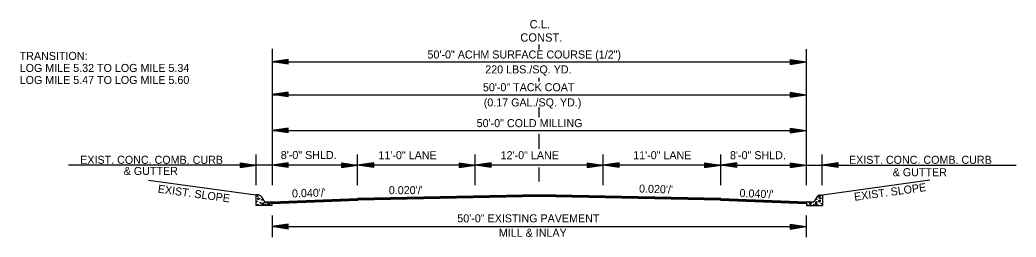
# Model space of a CAD drawing. Extents: x 542112 to 1930787, y -1968972 to 596640.
# Drawn here: x 546509 to 547442, y -1948988 to -1948785 of the extents above; entities that cross this region are included whole.
import ezdxf

# ---------------------------------------------------------------- set-up
doc = ezdxf.new("R2010")
doc.units = 0
doc.layers.add('R_Draft', color=7, linetype='Continuous')

msp = doc.modelspace()

# ---------------------------------------------------------------- linework, layer by layer
at = {"layer": 'R_Draft'}
for p, q in [((546745.7, -1948812.01), (546745.7, -1948939.44)), ((546995.74, -1948812.46), (546995.74, -1948808.05)), ((546745.7, -1948824.22), (547245.7, -1948824.22)), ((546760.79, -1948821.8), (546745.79, -1948824.05)), ((546760.79, -1948826.3), (546745.79, -1948824.05)), ((546760.79, -1948822.18), (546748.29, -1948824.05)), ((546760.79, -1948825.93), (546748.29, -1948824.05)), ((546760.79, -1948822.56), (546750.87, -1948824.05)), ((546760.79, -1948825.55), (546750.87, -1948824.05)), ((546760.79, -1948822.94), (546753.37, -1948824.05)), ((546760.79, -1948825.17), (546753.37, -1948824.05)), ((546760.79, -1948823.32), (546755.91, -1948824.05)), ((546760.79, -1948824.78), (546755.91, -1948824.05)), ((546760.79, -1948823.7), (546758.42, -1948824.05)), ((546760.79, -1948824.41), (546758.42, -1948824.05)), ((546760.79, -1948826.3), (546760.79, -1948821.8)), ((547230.79, -1948821.97), (547245.79, -1948824.22)), ((547230.79, -1948821.97), (547230.79, -1948826.47)), ((547230.79, -1948822.35), (547243.28, -1948824.22)), ((547230.79, -1948822.73), (547240.7, -1948824.22)), ((547230.79, -1948823.11), (547238.21, -1948824.22)), ((547230.79, -1948823.5), (547235.66, -1948824.22)), ((547230.79, -1948823.87), (547233.16, -1948824.22)), ((547230.79, -1948826.47), (547245.79, -1948824.22)), ((547230.79, -1948824.96), (547235.66, -1948824.22)), ((547230.79, -1948825.72), (547240.7, -1948824.22)), ((547230.79, -1948826.1), (547243.28, -1948824.22)), ((547230.79, -1948825.34), (547238.21, -1948824.22)), ((547230.79, -1948824.58), (547233.16, -1948824.22)), ((546995.74, -1948842.59), (546995.74, -1948838.92)), ((546745.7, -1948854.82), (547245.7, -1948854.82)), ((546760.74, -1948852.4), (546745.74, -1948854.65)), ((546760.74, -1948856.9), (546745.74, -1948854.65)), ((546760.74, -1948852.77), (546748.25, -1948854.65)), ((546760.74, -1948856.52), (546748.25, -1948854.65)), ((546760.74, -1948853.16), (546750.83, -1948854.65)), ((546760.74, -1948856.14), (546750.83, -1948854.65)), ((546760.74, -1948853.53), (546753.32, -1948854.65)), ((546760.74, -1948855.77), (546753.32, -1948854.65)), ((546760.74, -1948853.91), (546755.87, -1948854.65)), ((546760.74, -1948855.38), (546755.87, -1948854.65)), ((546760.74, -1948854.3), (546758.37, -1948854.65)), ((546760.74, -1948855), (546758.37, -1948854.65)), ((546760.74, -1948856.9), (546760.74, -1948852.4)), ((547230.74, -1948852.57), (547245.74, -1948854.82)), ((547230.74, -1948852.57), (547230.74, -1948857.07)), ((547230.74, -1948852.95), (547243.24, -1948854.82)), ((547230.74, -1948853.33), (547240.66, -1948854.82)), ((547230.74, -1948853.7), (547238.16, -1948854.82)), ((547230.74, -1948854.09), (547235.62, -1948854.82)), ((547230.74, -1948854.47), (547233.11, -1948854.82)), ((547230.74, -1948857.07), (547245.74, -1948854.82)), ((547230.74, -1948855.56), (547235.62, -1948854.82)), ((547230.74, -1948856.31), (547240.66, -1948854.82)), ((547230.74, -1948856.7), (547243.24, -1948854.82)), ((547230.74, -1948855.94), (547238.16, -1948854.82)), ((547230.74, -1948855.17), (547233.11, -1948854.82)), ((546995.74, -1948875.95), (546995.74, -1948866.65)), ((546745.7, -1948888.42), (547245.7, -1948888.42)), ((546760.74, -1948886), (546745.74, -1948888.25)), ((546760.74, -1948890.5), (546745.74, -1948888.25)), ((546760.74, -1948886.37), (546748.25, -1948888.25)), ((546760.74, -1948890.12), (546748.25, -1948888.25)), ((546760.74, -1948886.76), (546750.83, -1948888.25)), ((546760.74, -1948889.74), (546750.83, -1948888.25)), ((546760.74, -1948887.13), (546753.32, -1948888.25)), ((546760.74, -1948889.37), (546753.32, -1948888.25)), ((546760.74, -1948887.51), (546755.87, -1948888.25)), ((546760.74, -1948888.98), (546755.87, -1948888.25)), ((546760.74, -1948887.9), (546758.37, -1948888.25)), ((546760.74, -1948888.6), (546758.37, -1948888.25)), ((546760.74, -1948890.5), (546760.74, -1948886)), ((547230.74, -1948886.17), (547245.74, -1948888.42)), ((547230.74, -1948886.17), (547230.74, -1948890.67)), ((547230.74, -1948886.54), (547243.24, -1948888.42)), ((547230.74, -1948886.93), (547240.66, -1948888.42)), ((547230.74, -1948887.3), (547238.16, -1948888.42)), ((547230.74, -1948887.69), (547235.62, -1948888.42)), ((547230.74, -1948888.07), (547233.11, -1948888.42)), ((547230.74, -1948890.67), (547245.74, -1948888.42)), ((547230.74, -1948889.15), (547235.62, -1948888.42)), ((547230.74, -1948889.91), (547240.66, -1948888.42)), ((547230.74, -1948890.29), (547243.24, -1948888.42)), ((547230.74, -1948889.54), (547238.16, -1948888.42)), ((547230.74, -1948888.77), (547233.11, -1948888.42)), ((546995.74, -1948905.39), (546995.74, -1948891.57)), ((546730.74, -1948939.61), (546730.74, -1948910.89)), ((546825.74, -1948939.44), (546825.74, -1948910.72)), ((546935.74, -1948939.44), (546935.74, -1948910.89)), ((547055.67, -1948920.78), (547055.67, -1948910.89)), ((547055.74, -1948939.44), (547055.74, -1948910.89)), ((547165.74, -1948939.43), (547165.74, -1948910.88)), ((547260.74, -1948939.61), (547260.74, -1948910.89)), ((546745.74, -1948920.78), (546554.93, -1948920.78)), ((546715.73, -1948918.53), (546730.73, -1948920.78)), ((546715.73, -1948918.53), (546715.73, -1948923.03)), ((546715.73, -1948918.9), (546728.23, -1948920.78)), ((546715.73, -1948919.29), (546725.65, -1948920.78)), ((546715.73, -1948919.66), (546723.15, -1948920.78)), ((546715.73, -1948920.05), (546720.61, -1948920.78)), ((546715.73, -1948920.43), (546718.1, -1948920.78)), ((546715.73, -1948923.03), (546730.73, -1948920.78)), ((546715.73, -1948921.51), (546720.61, -1948920.78)), ((546715.73, -1948922.27), (546725.65, -1948920.78)), ((546715.73, -1948922.65), (546728.23, -1948920.78)), ((546715.73, -1948921.9), (546723.15, -1948920.78)), ((546715.73, -1948921.13), (546718.1, -1948920.78)), ((546760.74, -1948918.53), (546745.74, -1948920.78)), ((546825.74, -1948920.78), (546745.74, -1948920.78)), ((546760.74, -1948923.03), (546745.74, -1948920.78)), ((546760.74, -1948918.9), (546748.25, -1948920.78)), ((546760.74, -1948922.65), (546748.25, -1948920.78)), ((546760.74, -1948919.29), (546750.83, -1948920.78)), ((546760.74, -1948922.27), (546750.83, -1948920.78)), ((546760.74, -1948919.66), (546753.32, -1948920.78)), ((546760.74, -1948921.9), (546753.32, -1948920.78)), ((546760.74, -1948920.04), (546755.87, -1948920.78)), ((546760.74, -1948921.51), (546755.87, -1948920.78)), ((546760.74, -1948920.43), (546758.37, -1948920.78)), ((546760.74, -1948921.13), (546758.37, -1948920.78)), ((546760.74, -1948923.03), (546760.74, -1948918.53)), ((546810.74, -1948918.53), (546825.74, -1948920.78)), ((546810.74, -1948918.53), (546810.74, -1948923.03)), ((546810.74, -1948918.9), (546823.24, -1948920.78)), ((546810.74, -1948919.29), (546820.66, -1948920.78)), ((546810.74, -1948919.66), (546818.16, -1948920.78)), ((546810.74, -1948920.05), (546815.62, -1948920.78)), ((546810.74, -1948920.43), (546813.11, -1948920.78)), ((546810.74, -1948923.03), (546825.74, -1948920.78)), ((546810.74, -1948921.51), (546815.62, -1948920.78)), ((546810.74, -1948922.27), (546820.66, -1948920.78)), ((546810.74, -1948922.65), (546823.24, -1948920.78)), ((546810.74, -1948921.9), (546818.16, -1948920.78)), ((546810.74, -1948921.13), (546813.11, -1948920.78)), ((546840.74, -1948918.53), (546825.74, -1948920.78)), ((546935.74, -1948920.78), (546825.74, -1948920.78)), ((546840.74, -1948923.03), (546825.74, -1948920.78)), ((546840.74, -1948918.9), (546828.25, -1948920.78)), ((546840.74, -1948922.65), (546828.25, -1948920.78)), ((546840.74, -1948919.29), (546830.83, -1948920.78)), ((546840.74, -1948922.27), (546830.83, -1948920.78)), ((546840.74, -1948919.66), (546833.32, -1948920.78)), ((546840.74, -1948921.9), (546833.32, -1948920.78)), ((546840.74, -1948920.04), (546835.87, -1948920.78)), ((546840.74, -1948921.51), (546835.87, -1948920.78)), ((546840.74, -1948920.43), (546838.37, -1948920.78)), ((546840.74, -1948921.13), (546838.37, -1948920.78)), ((546840.74, -1948923.03), (546840.74, -1948918.53)), ((546920.74, -1948918.53), (546935.74, -1948920.78)), ((546920.74, -1948918.53), (546920.74, -1948923.03)), ((546920.74, -1948918.9), (546933.24, -1948920.78)), ((546920.74, -1948919.29), (546930.66, -1948920.78)), ((546920.74, -1948919.66), (546928.16, -1948920.78)), ((546920.74, -1948920.05), (546925.62, -1948920.78)), ((546920.74, -1948920.43), (546923.11, -1948920.78)), ((546920.74, -1948923.03), (546935.74, -1948920.78)), ((546920.74, -1948921.51), (546925.62, -1948920.78)), ((546920.74, -1948922.27), (546930.66, -1948920.78)), ((546920.74, -1948922.65), (546933.24, -1948920.78)), ((546920.74, -1948921.9), (546928.16, -1948920.78)), ((546920.74, -1948921.13), (546923.11, -1948920.78)), ((546950.74, -1948918.53), (546935.74, -1948920.78)), ((547055.74, -1948920.78), (546935.74, -1948920.78)), ((546950.74, -1948923.03), (546935.74, -1948920.78)), ((546950.74, -1948918.9), (546938.25, -1948920.78)), ((546950.74, -1948922.65), (546938.25, -1948920.78)), ((546950.74, -1948919.29), (546940.83, -1948920.78)), ((546950.74, -1948922.27), (546940.83, -1948920.78)), ((546950.74, -1948919.66), (546943.32, -1948920.78)), ((546950.74, -1948921.9), (546943.32, -1948920.78)), ((546950.74, -1948920.04), (546945.87, -1948920.78)), ((546950.74, -1948921.51), (546945.87, -1948920.78)), ((546950.74, -1948920.43), (546948.37, -1948920.78)), ((546950.74, -1948921.13), (546948.37, -1948920.78)), ((546950.74, -1948923.03), (546950.74, -1948918.53)), ((546995.74, -1948936.19), (546995.74, -1948922.9)), ((547040.74, -1948918.53), (547055.74, -1948920.78)), ((547040.74, -1948918.53), (547040.74, -1948923.03)), ((547040.74, -1948918.9), (547053.24, -1948920.78)), ((547040.74, -1948919.29), (547050.66, -1948920.78)), ((547040.74, -1948919.66), (547048.16, -1948920.78)), ((547040.74, -1948920.05), (547045.62, -1948920.78)), ((547040.74, -1948920.43), (547043.11, -1948920.78)), ((547040.74, -1948923.03), (547055.74, -1948920.78)), ((547040.74, -1948921.51), (547045.62, -1948920.78)), ((547040.74, -1948922.27), (547050.66, -1948920.78)), ((547040.74, -1948922.65), (547053.24, -1948920.78)), ((547040.74, -1948921.9), (547048.16, -1948920.78)), ((547040.74, -1948921.13), (547043.11, -1948920.78)), ((547055.67, -1948939.44), (547055.67, -1948920.78)), ((547070.74, -1948918.53), (547055.74, -1948920.78)), ((547165.74, -1948920.78), (547055.74, -1948920.78)), ((547070.74, -1948923.03), (547055.74, -1948920.78)), ((547070.74, -1948918.9), (547058.25, -1948920.78)), ((547070.74, -1948922.65), (547058.25, -1948920.78)), ((547070.74, -1948919.29), (547060.83, -1948920.78)), ((547070.74, -1948922.27), (547060.83, -1948920.78)), ((547070.74, -1948919.66), (547063.32, -1948920.78)), ((547070.74, -1948921.9), (547063.32, -1948920.78)), ((547070.74, -1948920.04), (547065.87, -1948920.78)), ((547070.74, -1948921.51), (547065.87, -1948920.78)), ((547070.74, -1948920.43), (547068.37, -1948920.78)), ((547070.74, -1948921.13), (547068.37, -1948920.78)), ((547070.74, -1948923.03), (547070.74, -1948918.53)), ((547150.74, -1948918.53), (547165.74, -1948920.78)), ((547150.74, -1948918.53), (547150.74, -1948923.03)), ((547150.74, -1948918.9), (547163.24, -1948920.78)), ((547150.74, -1948919.29), (547160.66, -1948920.78)), ((547150.74, -1948919.66), (547158.16, -1948920.78)), ((547150.74, -1948920.05), (547155.62, -1948920.78)), ((547150.74, -1948920.43), (547153.11, -1948920.78)), ((547150.74, -1948923.03), (547165.74, -1948920.78)), ((547150.74, -1948921.51), (547155.62, -1948920.78)), ((547150.74, -1948922.27), (547160.66, -1948920.78)), ((547150.74, -1948922.65), (547163.24, -1948920.78)), ((547150.74, -1948921.9), (547158.16, -1948920.78)), ((547150.74, -1948921.13), (547153.11, -1948920.78)), ((547180.74, -1948918.53), (547165.74, -1948920.78)), ((547165.74, -1948920.78), (547245.74, -1948920.78)), ((547180.74, -1948923.03), (547165.74, -1948920.78)), ((547180.74, -1948918.9), (547168.25, -1948920.78)), ((547180.74, -1948922.65), (547168.25, -1948920.78)), ((547180.74, -1948919.29), (547170.83, -1948920.78)), ((547180.74, -1948922.27), (547170.83, -1948920.78)), ((547180.74, -1948919.66), (547173.32, -1948920.78)), ((547180.74, -1948921.9), (547173.32, -1948920.78)), ((547180.74, -1948920.04), (547175.87, -1948920.78)), ((547180.74, -1948921.51), (547175.87, -1948920.78)), ((547180.74, -1948920.43), (547178.37, -1948920.78)), ((547180.74, -1948921.13), (547178.37, -1948920.78)), ((547180.74, -1948923.03), (547180.74, -1948918.53)), ((547230.74, -1948918.53), (547245.74, -1948920.78)), ((547230.74, -1948918.53), (547230.74, -1948923.03)), ((547230.74, -1948918.9), (547243.24, -1948920.78)), ((547230.74, -1948919.29), (547240.66, -1948920.78)), ((547230.74, -1948919.66), (547238.16, -1948920.78)), ((547230.74, -1948920.05), (547235.62, -1948920.78)), ((547230.74, -1948920.43), (547233.11, -1948920.78)), ((547230.74, -1948923.03), (547245.74, -1948920.78)), ((547230.74, -1948921.51), (547235.62, -1948920.78)), ((547230.74, -1948922.27), (547240.66, -1948920.78)), ((547230.74, -1948922.65), (547243.24, -1948920.78)), ((547230.74, -1948921.9), (547238.16, -1948920.78)), ((547230.74, -1948921.13), (547233.11, -1948920.78)), ((547245.74, -1948920.78), (547442.42, -1948920.78)), ((547275.74, -1948918.53), (547260.74, -1948920.78)), ((547275.74, -1948923.03), (547260.74, -1948920.78)), ((547275.74, -1948918.9), (547263.25, -1948920.78)), ((547275.74, -1948922.65), (547263.25, -1948920.78)), ((547275.74, -1948919.29), (547265.83, -1948920.78)), ((547275.74, -1948922.27), (547265.83, -1948920.78)), ((547275.74, -1948919.66), (547268.32, -1948920.78)), ((547275.74, -1948921.9), (547268.32, -1948920.78)), ((547275.74, -1948920.04), (547270.87, -1948920.78)), ((547275.74, -1948921.51), (547270.87, -1948920.78)), ((547275.74, -1948920.43), (547273.37, -1948920.78)), ((547275.74, -1948921.13), (547273.37, -1948920.78)), ((547275.74, -1948923.03), (547275.74, -1948918.53)), ((546629.98, -1948934.82), (546730.48, -1948948.64)), ((547361.53, -1948934.91), (547261.03, -1948948.73)), ((546732.65, -1948948.6), (546730.48, -1948948.64)), ((546730.48, -1948948.64), (546730.48, -1948958.49)), ((546735.46, -1948950.1), (546738.56, -1948955)), ((546745.48, -1948955), (546825.74, -1948951.79)), ((546745.48, -1948955.3), (546825.75, -1948952.08)), ((546745.48, -1948955.6), (546825.76, -1948952.38)), ((546745.48, -1948955.9), (546825.78, -1948952.68)), ((546745.48, -1948956.2), (546825.79, -1948952.98)), ((546745.48, -1948956.5), (546825.8, -1948953.28)), ((546745.48, -1948956.7), (546825.81, -1948953.48)), ((546995.74, -1948948.39), (546825.74, -1948951.79)), ((546995.75, -1948948.68), (546825.74, -1948952.09)), ((546995.75, -1948948.98), (546825.74, -1948952.39)), ((546995.76, -1948949.28), (546825.74, -1948952.69)), ((546995.76, -1948949.58), (546825.74, -1948952.99)), ((546995.77, -1948949.88), (546825.74, -1948953.29)), ((546995.77, -1948950.08), (546825.74, -1948953.49)), ((547165.74, -1948953.29), (546995.71, -1948949.88)), ((547165.74, -1948953.49), (546995.71, -1948950.08)), ((547165.74, -1948952.69), (546995.72, -1948949.28)), ((547165.74, -1948952.99), (546995.72, -1948949.58)), ((547165.74, -1948952.09), (546995.73, -1948948.68)), ((547165.74, -1948952.39), (546995.73, -1948948.98)), ((547165.74, -1948951.79), (546995.74, -1948948.39)), ((547165.67, -1948953.48), (547246.01, -1948956.7)), ((547165.68, -1948953.28), (547246, -1948956.5)), ((547165.69, -1948952.98), (547246, -1948956.2)), ((547165.7, -1948952.68), (547246, -1948955.9)), ((547165.72, -1948952.38), (547246, -1948955.6)), ((547165.73, -1948952.08), (547246, -1948955.3)), ((547165.74, -1948951.79), (547246, -1948955)), ((547256.05, -1948950.2), (547253.01, -1948955)), ((547258.86, -1948948.7), (547261.03, -1948948.73)), ((547261.03, -1948948.73), (547261.03, -1948958.49)), ((546745.48, -1948958.49), (546730.48, -1948958.49)), ((546738.56, -1948955), (546745.48, -1948955)), ((546745.48, -1948955), (546745.48, -1948956.7)), ((546745.48, -1948955), (546745.48, -1948958.49)), ((547246, -1948955), (547246, -1948956.7)), ((547246, -1948956.7), (547246, -1948955)), ((547246, -1948955), (547246, -1948956.7)), ((547246, -1948956.7), (547246, -1948955)), ((547246, -1948955), (547253.01, -1948955)), ((547246, -1948955), (547246, -1948958.49)), ((547246, -1948958.49), (547261.03, -1948958.49)), ((546745.7, -1948967.99), (546745.7, -1948987.99)), ((547245.7, -1948967.99), (547245.7, -1948987.99)), ((546760.7, -1948975.99), (546745.7, -1948978.24)), ((546745.7, -1948978.24), (547245.7, -1948978.24)), ((546760.7, -1948980.49), (546745.7, -1948978.24)), ((546760.7, -1948976.37), (546748.21, -1948978.24)), ((546760.7, -1948980.12), (546748.21, -1948978.24)), ((546760.7, -1948976.75), (546750.79, -1948978.24)), ((546760.7, -1948979.74), (546750.79, -1948978.24)), ((546760.7, -1948977.13), (546753.29, -1948978.24)), ((546760.7, -1948979.36), (546753.29, -1948978.24)), ((546760.7, -1948977.51), (546755.83, -1948978.24)), ((546760.7, -1948978.97), (546755.83, -1948978.24)), ((546760.7, -1948977.89), (546758.33, -1948978.24)), ((546760.7, -1948978.6), (546758.33, -1948978.24)), ((546760.7, -1948980.49), (546760.7, -1948975.99)), ((547230.7, -1948975.99), (547245.7, -1948978.24)), ((547230.7, -1948975.99), (547230.7, -1948980.49)), ((547230.7, -1948976.37), (547243.2, -1948978.24)), ((547230.7, -1948976.75), (547240.62, -1948978.24)), ((547230.7, -1948977.13), (547238.12, -1948978.24)), ((547230.7, -1948977.52), (547235.58, -1948978.24)), ((547230.7, -1948977.89), (547233.07, -1948978.24)), ((547230.7, -1948980.49), (547245.7, -1948978.24)), ((547230.7, -1948978.98), (547235.58, -1948978.24)), ((547230.7, -1948979.74), (547240.62, -1948978.24)), ((547230.7, -1948980.12), (547243.2, -1948978.24)), ((547230.7, -1948979.36), (547238.12, -1948978.24)), ((547230.7, -1948978.6), (547233.07, -1948978.24))]:
    msp.add_line(p, q, dxfattribs=at)
for points in [[(547245.7, -1948812.18), (547245.7, -1948939.43)], [(546734.42, -1948952.06), (546732.66, -1948953.19), (546732.28, -1948951.42), (546734.19, -1948952.06)], [(547257.08, -1948954.09), (547258.85, -1948955.22), (547259.22, -1948953.45), (547257.32, -1948954.09)], [(547258.03, -1948951.85), (547259.17, -1948950.06), (547257.39, -1948949.7), (547258.03, -1948951.59)], [(546737.23, -1948958.04), (546736.1, -1948956.25), (546737.86, -1948955.88), (546737.23, -1948957.78)], [(546742.89, -1948958.36), (546741.76, -1948956.58), (546743.53, -1948956.21), (546742.89, -1948958.1)], [(547249.72, -1948958.46), (547250.86, -1948956.67), (547249.08, -1948956.3), (547249.72, -1948958.2)], [(547254.85, -1948958.22), (547255.99, -1948956.43), (547254.21, -1948956.07), (547254.85, -1948957.96)]]:
    msp.add_lwpolyline(points, dxfattribs=at)
for centre in [(546731.41, -1948954.8), (546732.04, -1948949.77), (546735.96, -1948953.21), (547255.54, -1948955.23), (547255.71, -1948952.67), (547259.47, -1948951.8), (546732.23, -1948957.78), (546734.7, -1948956.07), (546738.89, -1948955.54), (546739.3, -1948957.7), (546741.2, -1948956.32), (546744.13, -1948956.14), (547247.37, -1948958.17), (547248.01, -1948955.42), (547250.21, -1948955.84), (547252.85, -1948957.73), (547256.81, -1948958.09), (547260.1, -1948956.83)]:
    msp.add_circle(centre, 0.339, dxfattribs=at)
for centre, start, end in [((546732.7, -1948951.86), 32.27564, 91.11964), ((547258.81, -1948951.95), 88.88036, 147.72436)]:
    msp.add_arc(centre, 3.26, start, end, dxfattribs=at)

# ---------------------------------------------------------------- texts
for s, height, p in [('C.L.', 7.8, (546986.85, -1948792.85)), ('CONST.', 7.8, (546978.06, -1948805.22)), ('TRANSITION:', 7.5, (546509.19, -1948822.32)), ('50\'-0" ACHM SURFACE COURSE (1/2")', 7.5, (546891.17, -1948821)), ('LOG MILE 5.32 TO LOG MILE 5.34', 7.5, (546509.19, -1948833.57)), ('220 LBS./SQ. YD. ', 7.5, (546945.26, -1948834.94)), ('LOG MILE 5.47 TO LOG MILE 5.60', 7.5, (546509.19, -1948844.82)), ('50\'-0" TACK COAT', 7.5, (546943.06, -1948851.6)), ('(0.17 GAL./SQ. YD.)', 7.5, (546943.85, -1948865.81)), ('50\'-0" COLD MILLING', 7.5, (546937.21, -1948885.2)), ('8\'-0" SHLD.', 7.5, (546753.75, -1948915.01)), ('11\'-0" LANE', 7.5, (546845.21, -1948915.18)), ('12\'-0" LANE', 7.5, (546959.67, -1948915.18)), ('11\'-0" LANE', 7.5, (547083.82, -1948915.18)), ('8\'-0" SHLD.', 7.5, (547174.5, -1948915.18)), ('EXIST. CONC. COMB. CURB', 7.5, (546565.9, -1948919.49)), ('EXIST. CONC. COMB. CURB', 7.5, (547285.96, -1948919.49)), ('& GUTTER ', 7.5, (546606.62, -1948929.89)), ('& GUTTER ', 7.5, (547326.87, -1948931.1)), ("0.020'/'", 7.5, (546854.92, -1948947.88)), ('50\'-0" EXISTING PAVEMENT', 7.5, (546919.08, -1948974.22)), ('MILL & INLAY', 7.5, (546958.03, -1948987.74))]:
    msp.add_text(s, height=height, dxfattribs=at).set_placement(p)
for s, rotation, p in [('EXIST. SLOPE', 352.16821, (546638.23, -1948946.39)), ("0.040'/'", 1.70227, (546764.34, -1948951.01)), ("0.020'/'", 358.06067, (547089.2, -1948946.31)), ("0.040'/'", 357.81683, (547183.32, -1948950.52)), ('EXIST. SLOPE', 7.83179, (547291.25, -1948954.15))]:
    msp.add_text(s, height=7.5, rotation=rotation, dxfattribs=at).set_placement(p)

doc.saveas('drawing.dxf')
